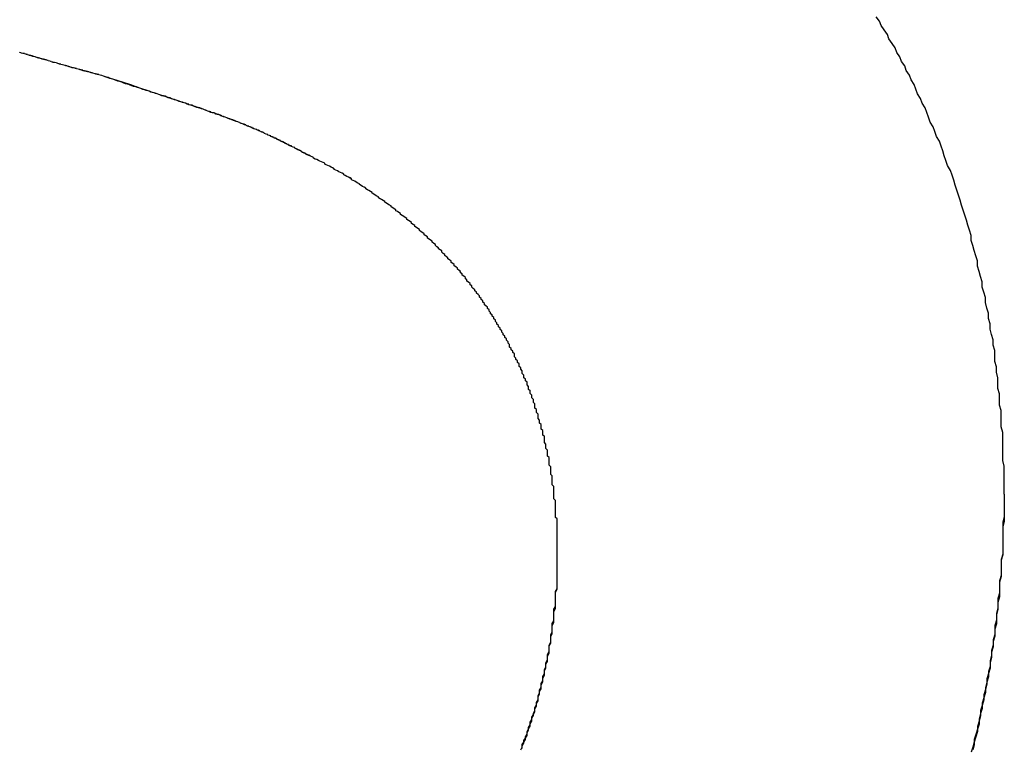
# Model space of a CAD drawing. Extents: x 1107 to 4046, y 937 to 3355.
# Tile 770 of 861: x 3052.743 to 3053.366, y 1749.826 to 1750.286. Entities that reach past the tile are written whole.
import ezdxf

# ---------------------------------------------------------------- set-up
doc = ezdxf.new("R2010")
doc.units = 0
doc.layers.add('KF_VIDA_L___C_LEFT', color=7, linetype='CONTINUOUS')

# ---------------------------------------------------------------- blocks, each defined once
blk = doc.blocks.new('KF_VIDA_L___C_LEFT')
at = {"layer": 'KF_VIDA_L___C_LEFT'}
for points in [[(164.062, 60.7726, 0), (164.062, 60.7762, 0), (164.062, 60.7798, 0), (164.062, 60.7833, 0), (164.062, 60.7869, 0), (164.062, 60.7905, 0), (164.061, 60.794, 0), (164.061, 60.7976, 0), (164.061, 60.8011, 0), (164.061, 60.8046, 0), (164.061, 60.8081, 0), (164.061, 60.8117, 0), (164.06, 60.8152, 0), (164.06, 60.8187, 0), (164.06, 60.8222, 0), (164.06, 60.8257, 0), (164.059, 60.8291, 0), (164.059, 60.8326, 0), (164.059, 60.8361, 0), (164.058, 60.8396, 0), (164.058, 60.843, 0), (164.058, 60.8464, 0), (164.057, 60.8499, 0), (164.057, 60.8533, 0), (164.056, 60.8567, 0), (164.056, 60.8602, 0), (164.056, 60.8636, 0), (164.055, 60.867, 0), (164.055, 60.8704, 0), (164.054, 60.8737, 0), (164.053, 60.8771, 0), (164.053, 60.8805, 0), (164.052, 60.8838, 0), (164.052, 60.8872, 0), (164.051, 60.8905, 0), (164.05, 60.8939, 0), (164.05, 60.8972, 0), (164.049, 60.9005, 0), (164.048, 60.9038, 0), (164.048, 60.9071, 0), (164.047, 60.9104, 0), (164.046, 60.9137, 0), (164.045, 60.917, 0), (164.045, 60.9203, 0), (164.044, 60.9235, 0), (164.043, 60.9268, 0), (164.042, 60.93, 0), (164.041, 60.9332, 0), (164.041, 60.9365, 0), (164.04, 60.9397, 0), (164.039, 60.9429, 0), (164.038, 60.9461, 0), (164.037, 60.9493, 0), (164.036, 60.9525, 0), (164.035, 60.9557, 0), (164.034, 60.9588, 0), (164.033, 60.962, 0), (164.032, 60.9651, 0), (164.031, 60.9683, 0), (164.03, 60.9714, 0), (164.029, 60.9745, 0), (164.028, 60.9776, 0), (164.026, 60.9807, 0), (164.025, 60.9838, 0), (164.024, 60.9869, 0), (164.023, 60.99, 0), (164.022, 60.993, 0), (164.021, 60.9961, 0), (164.019, 60.9991, 0), (164.018, 61.0022, 0), (164.017, 61.0052, 0), (164.015, 61.0082, 0), (164.014, 61.0112, 0), (164.013, 61.0142, 0), (164.012, 61.0172, 0), (164.01, 61.0202, 0), (164.009, 61.0232, 0), (164.007, 61.0261, 0), (164.006, 61.0291, 0), (164.005, 61.032, 0), (164.003, 61.0349, 0), (164.002, 61.0379, 0), (164, 61.0408, 0), (163.999, 61.0437, 0), (163.997, 61.0466, 0), (163.996, 61.0495, 0), (163.994, 61.0523, 0), (163.993, 61.0552, 0), (163.991, 61.058, 0), (163.989, 61.0609, 0), (163.988, 61.0637, 0), (163.986, 61.0665, 0), (163.984, 61.0693, 0), (163.983, 61.0721, 0), (163.981, 61.0749, 0)], [(164.062, 60.7726, 0), (164.062, 60.7762, 0), (164.062, 60.7798, 0), (164.062, 60.7833, 0), (164.062, 60.7869, 0), (164.062, 60.7905, 0), (164.061, 60.794, 0), (164.061, 60.7976, 0), (164.061, 60.8011, 0), (164.061, 60.8046, 0), (164.061, 60.8081, 0), (164.061, 60.8117, 0), (164.06, 60.8152, 0), (164.06, 60.8187, 0), (164.06, 60.8222, 0), (164.06, 60.8257, 0), (164.059, 60.8291, 0), (164.059, 60.8326, 0), (164.059, 60.8361, 0), (164.058, 60.8396, 0), (164.058, 60.843, 0), (164.058, 60.8464, 0), (164.057, 60.8499, 0), (164.057, 60.8533, 0), (164.056, 60.8567, 0), (164.056, 60.8602, 0), (164.056, 60.8636, 0), (164.055, 60.867, 0), (164.055, 60.8703, 0), (164.054, 60.8737, 0), (164.053, 60.8771, 0), (164.053, 60.8805, 0), (164.052, 60.8838, 0), (164.052, 60.8872, 0), (164.051, 60.8905, 0), (164.05, 60.8939, 0), (164.05, 60.8972, 0), (164.049, 60.9005, 0), (164.048, 60.9038, 0), (164.048, 60.9071, 0), (164.047, 60.9104, 0), (164.046, 60.9137, 0), (164.045, 60.917, 0), (164.045, 60.9203, 0), (164.044, 60.9235, 0), (164.043, 60.9268, 0), (164.042, 60.93, 0), (164.041, 60.9332, 0), (164.041, 60.9365, 0), (164.04, 60.9397, 0), (164.039, 60.9429, 0), (164.038, 60.9461, 0), (164.037, 60.9493, 0), (164.036, 60.9525, 0), (164.035, 60.9556, 0), (164.034, 60.9588, 0), (164.033, 60.962, 0), (164.032, 60.9651, 0), (164.031, 60.9683, 0), (164.03, 60.9714, 0), (164.029, 60.9745, 0), (164.028, 60.9776, 0), (164.026, 60.9807, 0), (164.025, 60.9838, 0), (164.024, 60.9869, 0), (164.023, 60.99, 0), (164.022, 60.993, 0), (164.021, 60.9961, 0), (164.019, 60.9991, 0), (164.018, 61.0022, 0), (164.017, 61.0052, 0), (164.015, 61.0082, 0), (164.014, 61.0112, 0), (164.013, 61.0142, 0), (164.012, 61.0172, 0), (164.01, 61.0202, 0), (164.009, 61.0232, 0), (164.007, 61.0261, 0), (164.006, 61.0291, 0), (164.005, 61.032, 0), (164.003, 61.0349, 0), (164.002, 61.0379, 0), (164, 61.0408, 0), (163.999, 61.0437, 0), (163.997, 61.0466, 0), (163.996, 61.0494, 0), (163.994, 61.0523, 0), (163.993, 61.0552, 0), (163.991, 61.058, 0), (163.989, 61.0609, 0), (163.988, 61.0637, 0), (163.986, 61.0665, 0), (163.984, 61.0693, 0), (163.983, 61.0721, 0), (163.981, 61.0749, 0)], [(163.491, 61.0377, 0), (163.49, 61.0378, 0), (163.49, 61.0379, 0), (163.489, 61.0381, 0), (163.489, 61.0382, 0), (163.488, 61.0383, 0), (163.488, 61.0385, 0), (163.487, 61.0386, 0), (163.487, 61.0387, 0), (163.486, 61.0389, 0), (163.486, 61.039, 0), (163.485, 61.0392, 0), (163.485, 61.0393, 0), (163.484, 61.0394, 0), (163.484, 61.0396, 0), (163.483, 61.0397, 0), (163.483, 61.0399, 0), (163.482, 61.04, 0), (163.482, 61.0402, 0), (163.481, 61.0403, 0), (163.48, 61.0404, 0), (163.48, 61.0406, 0), (163.479, 61.0407, 0), (163.479, 61.0409, 0), (163.478, 61.041, 0), (163.478, 61.0412, 0), (163.477, 61.0413, 0), (163.477, 61.0415, 0), (163.476, 61.0416, 0), (163.476, 61.0417, 0), (163.475, 61.0419, 0), (163.475, 61.042, 0), (163.474, 61.0422, 0), (163.474, 61.0423, 0), (163.473, 61.0425, 0), (163.472, 61.0426, 0), (163.472, 61.0428, 0), (163.471, 61.0429, 0), (163.471, 61.0431, 0), (163.47, 61.0432, 0), (163.47, 61.0434, 0), (163.469, 61.0435, 0), (163.469, 61.0437, 0), (163.468, 61.0439, 0), (163.468, 61.044, 0), (163.467, 61.0442, 0), (163.467, 61.0443, 0), (163.466, 61.0445, 0), (163.465, 61.0446, 0), (163.465, 61.0448, 0), (163.464, 61.0449, 0), (163.464, 61.0451, 0), (163.463, 61.0453, 0), (163.463, 61.0454, 0), (163.462, 61.0456, 0), (163.462, 61.0457, 0), (163.461, 61.0459, 0), (163.46, 61.046, 0), (163.46, 61.0462, 0), (163.459, 61.0464, 0), (163.459, 61.0465, 0), (163.458, 61.0467, 0), (163.458, 61.0468, 0), (163.457, 61.047, 0), (163.457, 61.0472, 0), (163.456, 61.0473, 0), (163.455, 61.0475, 0), (163.455, 61.0477, 0), (163.454, 61.0478, 0), (163.454, 61.048, 0), (163.453, 61.0482, 0), (163.453, 61.0483, 0), (163.452, 61.0485, 0), (163.451, 61.0486, 0), (163.451, 61.0488, 0), (163.45, 61.049, 0), (163.45, 61.0491, 0), (163.449, 61.0493, 0), (163.449, 61.0495, 0), (163.448, 61.0497, 0), (163.447, 61.0498, 0), (163.447, 61.05, 0), (163.446, 61.0502, 0), (163.446, 61.0503, 0), (163.445, 61.0505, 0), (163.444, 61.0507, 0), (163.444, 61.0508, 0), (163.443, 61.051, 0), (163.443, 61.0512, 0), (163.442, 61.0514, 0), (163.442, 61.0515, 0), (163.441, 61.0517, 0), (163.44, 61.0519, 0), (163.44, 61.0521, 0), (163.439, 61.0522, 0), (163.439, 61.0524, 0)], [(163.491, 61.0377, 0), (163.49, 61.0378, 0), (163.49, 61.0379, 0), (163.489, 61.0381, 0), (163.489, 61.0382, 0), (163.488, 61.0384, 0), (163.488, 61.0385, 0), (163.487, 61.0386, 0), (163.487, 61.0388, 0), (163.486, 61.0389, 0), (163.485, 61.0391, 0), (163.485, 61.0392, 0), (163.484, 61.0394, 0), (163.484, 61.0395, 0), (163.483, 61.0397, 0), (163.483, 61.0398, 0), (163.482, 61.0399, 0), (163.482, 61.0401, 0), (163.481, 61.0402, 0), (163.481, 61.0404, 0), (163.48, 61.0405, 0), (163.48, 61.0407, 0), (163.479, 61.0408, 0), (163.479, 61.041, 0), (163.478, 61.0411, 0), (163.477, 61.0413, 0), (163.477, 61.0414, 0), (163.476, 61.0416, 0), (163.476, 61.0417, 0), (163.475, 61.0419, 0), (163.475, 61.042, 0), (163.474, 61.0422, 0), (163.474, 61.0423, 0), (163.473, 61.0425, 0), (163.473, 61.0426, 0), (163.472, 61.0428, 0), (163.471, 61.0429, 0), (163.471, 61.0431, 0), (163.47, 61.0432, 0), (163.47, 61.0434, 0), (163.469, 61.0435, 0), (163.469, 61.0437, 0), (163.468, 61.0438, 0), (163.468, 61.044, 0), (163.467, 61.0442, 0), (163.467, 61.0443, 0), (163.466, 61.0445, 0), (163.465, 61.0446, 0), (163.465, 61.0448, 0), (163.464, 61.0449, 0), (163.464, 61.0451, 0), (163.463, 61.0452, 0), (163.463, 61.0454, 0), (163.462, 61.0456, 0), (163.462, 61.0457, 0), (163.461, 61.0459, 0), (163.461, 61.046, 0), (163.46, 61.0462, 0), (163.459, 61.0463, 0), (163.459, 61.0465, 0), (163.458, 61.0467, 0), (163.458, 61.0468, 0), (163.457, 61.047, 0), (163.457, 61.0471, 0), (163.456, 61.0473, 0), (163.456, 61.0475, 0), (163.455, 61.0476, 0), (163.454, 61.0478, 0), (163.454, 61.0479, 0), (163.453, 61.0481, 0), (163.453, 61.0483, 0), (163.452, 61.0484, 0), (163.452, 61.0486, 0), (163.451, 61.0488, 0), (163.45, 61.0489, 0), (163.45, 61.0491, 0), (163.449, 61.0492, 0), (163.449, 61.0494, 0), (163.448, 61.0496, 0), (163.448, 61.0497, 0), (163.447, 61.0499, 0), (163.447, 61.0501, 0), (163.446, 61.0502, 0), (163.445, 61.0504, 0), (163.445, 61.0506, 0), (163.444, 61.0507, 0), (163.444, 61.0509, 0), (163.443, 61.0511, 0), (163.443, 61.0512, 0), (163.442, 61.0514, 0), (163.441, 61.0516, 0), (163.441, 61.0517, 0), (163.44, 61.0519, 0), (163.44, 61.0521, 0), (163.439, 61.0522, 0), (163.439, 61.0524, 0)], [(163.625, 60.9857, 0), (163.624, 60.9862, 0), (163.623, 60.9866, 0), (163.622, 60.9871, 0), (163.621, 60.9875, 0), (163.62, 60.9879, 0), (163.62, 60.9884, 0), (163.619, 60.9888, 0), (163.618, 60.9892, 0), (163.617, 60.9896, 0), (163.617, 60.99, 0), (163.616, 60.9904, 0), (163.615, 60.9908, 0), (163.614, 60.9912, 0), (163.613, 60.9916, 0), (163.613, 60.992, 0), (163.612, 60.9923, 0), (163.611, 60.9927, 0), (163.611, 60.9931, 0), (163.61, 60.9934, 0), (163.609, 60.9938, 0), (163.608, 60.9942, 0), (163.608, 60.9945, 0), (163.607, 60.9949, 0), (163.606, 60.9952, 0), (163.606, 60.9956, 0), (163.605, 60.9959, 0), (163.604, 60.9962, 0), (163.604, 60.9966, 0), (163.603, 60.9969, 0), (163.602, 60.9972, 0), (163.602, 60.9975, 0), (163.601, 60.9979, 0), (163.6, 60.9982, 0), (163.6, 60.9985, 0), (163.599, 60.9988, 0), (163.598, 60.9991, 0), (163.598, 60.9994, 0), (163.597, 60.9997, 0), (163.596, 61, 0), (163.596, 61.0003, 0), (163.595, 61.0006, 0), (163.594, 61.0009, 0), (163.594, 61.0012, 0), (163.593, 61.0015, 0), (163.592, 61.0018, 0), (163.592, 61.0021, 0), (163.591, 61.0024, 0), (163.59, 61.0027, 0), (163.59, 61.0029, 0), (163.589, 61.0032, 0), (163.589, 61.0035, 0), (163.588, 61.0038, 0), (163.587, 61.004, 0), (163.587, 61.0043, 0), (163.586, 61.0046, 0), (163.585, 61.0049, 0), (163.585, 61.0051, 0), (163.584, 61.0054, 0), (163.583, 61.0057, 0), (163.583, 61.0059, 0), (163.582, 61.0062, 0), (163.581, 61.0065, 0), (163.581, 61.0067, 0), (163.58, 61.007, 0), (163.579, 61.0073, 0), (163.579, 61.0075, 0), (163.578, 61.0078, 0), (163.578, 61.008, 0), (163.577, 61.0083, 0), (163.576, 61.0086, 0), (163.576, 61.0088, 0), (163.575, 61.0091, 0), (163.574, 61.0094, 0), (163.573, 61.0096, 0), (163.573, 61.0099, 0), (163.572, 61.0101, 0), (163.571, 61.0104, 0), (163.571, 61.0107, 0), (163.57, 61.0109, 0), (163.569, 61.0112, 0), (163.569, 61.0114, 0), (163.568, 61.0117, 0), (163.567, 61.012, 0), (163.566, 61.0122, 0), (163.566, 61.0125, 0), (163.565, 61.0128, 0), (163.564, 61.013, 0), (163.563, 61.0133, 0), (163.563, 61.0136, 0), (163.562, 61.0138, 0), (163.561, 61.0141, 0), (163.56, 61.0144, 0), (163.56, 61.0146, 0), (163.559, 61.0149, 0), (163.558, 61.0152, 0), (163.557, 61.0155, 0), (163.557, 61.0157, 0), (163.556, 61.016, 0), (163.555, 61.0163, 0), (163.554, 61.0166, 0), (163.553, 61.0169, 0), (163.552, 61.0172, 0), (163.552, 61.0174, 0), (163.551, 61.0177, 0), (163.55, 61.018, 0), (163.549, 61.0183, 0), (163.548, 61.0186, 0), (163.547, 61.0189, 0), (163.546, 61.0192, 0), (163.546, 61.0195, 0), (163.545, 61.0198, 0), (163.544, 61.0201, 0), (163.543, 61.0204, 0), (163.542, 61.0207, 0), (163.541, 61.021, 0), (163.54, 61.0213, 0), (163.539, 61.0216, 0), (163.538, 61.022, 0), (163.537, 61.0223, 0), (163.536, 61.0226, 0), (163.535, 61.0229, 0), (163.534, 61.0233, 0), (163.533, 61.0236, 0), (163.532, 61.0239, 0), (163.531, 61.0243, 0), (163.53, 61.0246, 0), (163.529, 61.0249, 0), (163.528, 61.0253, 0), (163.527, 61.0256, 0), (163.526, 61.026, 0), (163.525, 61.0263, 0), (163.524, 61.0267, 0), (163.523, 61.027, 0), (163.522, 61.0274, 0), (163.521, 61.0278, 0), (163.519, 61.0281, 0), (163.518, 61.0285, 0), (163.517, 61.0289, 0), (163.516, 61.0293, 0), (163.515, 61.0297, 0), (163.514, 61.03, 0), (163.513, 61.0304, 0), (163.511, 61.0308, 0), (163.51, 61.0312, 0), (163.509, 61.0316, 0), (163.508, 61.032, 0), (163.506, 61.0324, 0), (163.505, 61.0329, 0), (163.504, 61.0333, 0), (163.503, 61.0337, 0), (163.501, 61.0341, 0), (163.5, 61.0345, 0), (163.499, 61.035, 0), (163.498, 61.0354, 0), (163.496, 61.0358, 0), (163.495, 61.0363, 0), (163.494, 61.0367, 0), (163.492, 61.0372, 0), (163.491, 61.0377, 0)], [(163.625, 60.9857, 0), (163.624, 60.9862, 0), (163.623, 60.9867, 0), (163.622, 60.9872, 0), (163.621, 60.9877, 0), (163.62, 60.9881, 0), (163.619, 60.9886, 0), (163.618, 60.989, 0), (163.617, 60.9895, 0), (163.617, 60.9899, 0), (163.616, 60.9903, 0), (163.615, 60.9907, 0), (163.614, 60.9912, 0), (163.613, 60.9916, 0), (163.613, 60.992, 0), (163.612, 60.9924, 0), (163.611, 60.9928, 0), (163.61, 60.9931, 0), (163.609, 60.9935, 0), (163.609, 60.9939, 0), (163.608, 60.9943, 0), (163.607, 60.9946, 0), (163.607, 60.995, 0), (163.606, 60.9954, 0), (163.605, 60.9957, 0), (163.604, 60.9961, 0), (163.604, 60.9964, 0), (163.603, 60.9967, 0), (163.602, 60.9971, 0), (163.602, 60.9974, 0), (163.601, 60.9977, 0), (163.6, 60.9981, 0), (163.6, 60.9984, 0), (163.599, 60.9987, 0), (163.598, 60.999, 0), (163.598, 60.9993, 0), (163.597, 60.9997, 0), (163.596, 61, 0), (163.596, 61.0003, 0), (163.595, 61.0006, 0), (163.594, 61.0009, 0), (163.594, 61.0012, 0), (163.593, 61.0015, 0), (163.593, 61.0018, 0), (163.592, 61.0021, 0), (163.591, 61.0024, 0), (163.591, 61.0027, 0), (163.59, 61.003, 0), (163.589, 61.0033, 0), (163.589, 61.0035, 0), (163.588, 61.0038, 0), (163.587, 61.0041, 0), (163.586, 61.0044, 0), (163.586, 61.0047, 0), (163.585, 61.005, 0), (163.584, 61.0053, 0), (163.584, 61.0056, 0), (163.583, 61.0059, 0), (163.582, 61.0062, 0), (163.582, 61.0065, 0), (163.581, 61.0068, 0), (163.58, 61.0071, 0), (163.579, 61.0074, 0), (163.578, 61.0077, 0), (163.578, 61.008, 0), (163.577, 61.0083, 0), (163.576, 61.0086, 0), (163.575, 61.0089, 0), (163.574, 61.0092, 0), (163.574, 61.0096, 0), (163.573, 61.0099, 0), (163.572, 61.0102, 0), (163.571, 61.0105, 0), (163.57, 61.0108, 0), (163.569, 61.0112, 0), (163.568, 61.0115, 0), (163.567, 61.0119, 0), (163.567, 61.0122, 0), (163.566, 61.0125, 0), (163.565, 61.0129, 0), (163.564, 61.0132, 0), (163.563, 61.0136, 0), (163.562, 61.014, 0), (163.56, 61.0143, 0), (163.559, 61.0147, 0), (163.558, 61.0151, 0), (163.557, 61.0155, 0), (163.556, 61.0159, 0), (163.555, 61.0163, 0), (163.554, 61.0167, 0), (163.553, 61.0171, 0), (163.551, 61.0175, 0), (163.55, 61.0179, 0), (163.549, 61.0183, 0), (163.548, 61.0188, 0), (163.546, 61.0192, 0), (163.545, 61.0196, 0), (163.544, 61.0201, 0), (163.542, 61.0205, 0), (163.541, 61.021, 0), (163.54, 61.0215, 0), (163.538, 61.022, 0), (163.537, 61.0225, 0), (163.535, 61.023, 0), (163.534, 61.0235, 0), (163.532, 61.024, 0), (163.531, 61.0245, 0), (163.529, 61.025, 0), (163.527, 61.0256, 0), (163.526, 61.0261, 0), (163.524, 61.0267, 0), (163.522, 61.0272, 0), (163.521, 61.0278, 0), (163.519, 61.0284, 0), (163.517, 61.029, 0), (163.515, 61.0296, 0), (163.513, 61.0302, 0), (163.512, 61.0308, 0), (163.51, 61.0315, 0), (163.508, 61.0321, 0), (163.506, 61.0328, 0), (163.504, 61.0334, 0), (163.502, 61.0341, 0), (163.5, 61.0348, 0), (163.497, 61.0355, 0), (163.495, 61.0362, 0), (163.493, 61.0369, 0), (163.491, 61.0377, 0)], [(163.779, 60.7345, 0), (163.779, 60.7355, 0), (163.779, 60.7365, 0), (163.779, 60.7375, 0), (163.779, 60.7384, 0), (163.779, 60.7394, 0), (163.779, 60.7404, 0), (163.779, 60.7414, 0), (163.779, 60.7424, 0), (163.779, 60.7433, 0), (163.779, 60.7443, 0), (163.779, 60.7453, 0), (163.779, 60.7463, 0), (163.779, 60.7473, 0), (163.779, 60.7482, 0), (163.779, 60.7492, 0), (163.779, 60.7502, 0), (163.779, 60.7512, 0), (163.779, 60.7522, 0), (163.779, 60.7531, 0), (163.779, 60.7541, 0), (163.779, 60.7551, 0), (163.779, 60.7561, 0), (163.779, 60.757, 0), (163.778, 60.758, 0), (163.778, 60.759, 0), (163.778, 60.76, 0), (163.778, 60.761, 0), (163.778, 60.7619, 0), (163.778, 60.7629, 0), (163.778, 60.7639, 0), (163.778, 60.7649, 0), (163.778, 60.7658, 0), (163.778, 60.7668, 0), (163.778, 60.7678, 0), (163.778, 60.7687, 0), (163.777, 60.7697, 0), (163.777, 60.7707, 0), (163.777, 60.7717, 0), (163.777, 60.7726, 0), (163.777, 60.7736, 0), (163.777, 60.7746, 0), (163.777, 60.7755, 0), (163.777, 60.7765, 0), (163.777, 60.7775, 0), (163.776, 60.7785, 0), (163.776, 60.7794, 0), (163.776, 60.7804, 0), (163.776, 60.7814, 0), (163.776, 60.7823, 0), (163.776, 60.7833, 0), (163.776, 60.7843, 0), (163.775, 60.7852, 0), (163.775, 60.7862, 0), (163.775, 60.7872, 0), (163.775, 60.7881, 0), (163.775, 60.7891, 0), (163.775, 60.79, 0), (163.774, 60.791, 0), (163.774, 60.792, 0), (163.774, 60.7929, 0), (163.774, 60.7939, 0), (163.774, 60.7949, 0), (163.774, 60.7958, 0), (163.773, 60.7968, 0), (163.773, 60.7977, 0), (163.773, 60.7987, 0), (163.773, 60.7997, 0), (163.773, 60.8006, 0), (163.772, 60.8016, 0), (163.772, 60.8025, 0), (163.772, 60.8035, 0), (163.772, 60.8044, 0), (163.771, 60.8054, 0), (163.771, 60.8063, 0), (163.771, 60.8073, 0), (163.771, 60.8082, 0), (163.771, 60.8092, 0), (163.77, 60.8102, 0), (163.77, 60.8111, 0), (163.77, 60.8121, 0), (163.77, 60.813, 0), (163.769, 60.8139, 0), (163.769, 60.8149, 0), (163.769, 60.8158, 0), (163.769, 60.8168, 0), (163.768, 60.8177, 0), (163.768, 60.8187, 0), (163.768, 60.8196, 0), (163.767, 60.8206, 0), (163.767, 60.8215, 0), (163.767, 60.8224, 0), (163.767, 60.8234, 0), (163.766, 60.8243, 0), (163.766, 60.8252, 0), (163.766, 60.8262, 0), (163.765, 60.8271, 0), (163.765, 60.828, 0), (163.765, 60.8289, 0), (163.765, 60.8299, 0), (163.764, 60.8308, 0), (163.764, 60.8317, 0), (163.764, 60.8326, 0), (163.763, 60.8336, 0), (163.763, 60.8345, 0), (163.763, 60.8354, 0), (163.762, 60.8363, 0), (163.762, 60.8372, 0), (163.762, 60.8381, 0), (163.761, 60.8391, 0), (163.761, 60.84, 0), (163.761, 60.8409, 0), (163.76, 60.8418, 0), (163.76, 60.8427, 0), (163.76, 60.8436, 0), (163.759, 60.8445, 0), (163.759, 60.8454, 0), (163.758, 60.8463, 0), (163.758, 60.8472, 0), (163.758, 60.8481, 0), (163.757, 60.849, 0), (163.757, 60.8499, 0), (163.757, 60.8508, 0), (163.756, 60.8517, 0), (163.756, 60.8526, 0), (163.755, 60.8534, 0), (163.755, 60.8543, 0), (163.755, 60.8552, 0), (163.754, 60.8561, 0), (163.754, 60.857, 0), (163.753, 60.8579, 0), (163.753, 60.8588, 0), (163.752, 60.8596, 0), (163.752, 60.8605, 0), (163.752, 60.8614, 0), (163.751, 60.8623, 0), (163.751, 60.8631, 0), (163.75, 60.864, 0), (163.75, 60.8649, 0), (163.749, 60.8657, 0), (163.749, 60.8666, 0), (163.749, 60.8675, 0), (163.748, 60.8683, 0), (163.748, 60.8692, 0), (163.747, 60.8701, 0), (163.747, 60.8709, 0), (163.746, 60.8718, 0), (163.746, 60.8726, 0), (163.745, 60.8735, 0), (163.745, 60.8743, 0), (163.744, 60.8752, 0), (163.744, 60.876, 0), (163.743, 60.8769, 0), (163.743, 60.8777, 0), (163.742, 60.8786, 0), (163.742, 60.8794, 0), (163.741, 60.8803, 0), (163.741, 60.8811, 0), (163.74, 60.8819, 0), (163.74, 60.8828, 0), (163.739, 60.8836, 0), (163.739, 60.8844, 0), (163.738, 60.8853, 0), (163.738, 60.8861, 0), (163.737, 60.8869, 0), (163.737, 60.8877, 0), (163.736, 60.8886, 0), (163.736, 60.8894, 0), (163.735, 60.8902, 0), (163.735, 60.891, 0), (163.734, 60.8918, 0), (163.733, 60.8926, 0), (163.733, 60.8934, 0), (163.732, 60.8942, 0), (163.732, 60.895, 0), (163.731, 60.8958, 0), (163.731, 60.8966, 0), (163.73, 60.8974, 0), (163.73, 60.8982, 0), (163.729, 60.899, 0), (163.728, 60.8998, 0), (163.728, 60.9006, 0), (163.727, 60.9014, 0), (163.727, 60.9021, 0), (163.726, 60.9029, 0), (163.725, 60.9037, 0), (163.725, 60.9045, 0), (163.724, 60.9052, 0), (163.724, 60.906, 0), (163.723, 60.9068, 0), (163.722, 60.9075, 0), (163.722, 60.9083, 0), (163.721, 60.909, 0), (163.721, 60.9098, 0), (163.72, 60.9106, 0), (163.719, 60.9113, 0), (163.719, 60.9121, 0), (163.718, 60.9128, 0), (163.718, 60.9135, 0), (163.717, 60.9143, 0), (163.716, 60.915, 0), (163.716, 60.9158, 0), (163.715, 60.9165, 0), (163.714, 60.9172, 0), (163.714, 60.918, 0), (163.713, 60.9187, 0), (163.712, 60.9194, 0), (163.712, 60.9201, 0), (163.711, 60.9209, 0), (163.71, 60.9216, 0), (163.71, 60.9223, 0), (163.709, 60.923, 0), (163.708, 60.9237, 0), (163.708, 60.9244, 0), (163.707, 60.9251, 0), (163.706, 60.9258, 0), (163.706, 60.9266, 0), (163.705, 60.9273, 0), (163.704, 60.9279, 0), (163.704, 60.9286, 0), (163.703, 60.9293, 0), (163.702, 60.93, 0), (163.702, 60.9307, 0), (163.701, 60.9314, 0), (163.7, 60.9321, 0), (163.7, 60.9328, 0), (163.699, 60.9334, 0), (163.698, 60.9341, 0), (163.697, 60.9348, 0), (163.697, 60.9355, 0), (163.696, 60.9361, 0), (163.695, 60.9368, 0), (163.695, 60.9375, 0), (163.694, 60.9381, 0), (163.693, 60.9388, 0), (163.692, 60.9395, 0), (163.692, 60.9401, 0), (163.691, 60.9408, 0), (163.69, 60.9414, 0), (163.689, 60.9421, 0), (163.689, 60.9427, 0), (163.688, 60.9434, 0), (163.687, 60.944, 0), (163.687, 60.9446, 0), (163.686, 60.9453, 0), (163.685, 60.9459, 0), (163.684, 60.9465, 0), (163.684, 60.9472, 0), (163.683, 60.9478, 0), (163.682, 60.9484, 0), (163.681, 60.949, 0), (163.68, 60.9496, 0), (163.68, 60.9503, 0), (163.679, 60.9509, 0), (163.678, 60.9515, 0), (163.677, 60.9521, 0), (163.677, 60.9527, 0), (163.676, 60.9533, 0), (163.675, 60.9539, 0), (163.674, 60.9545, 0), (163.674, 60.9551, 0), (163.673, 60.9557, 0), (163.672, 60.9563, 0), (163.671, 60.9569, 0), (163.67, 60.9574, 0), (163.67, 60.958, 0), (163.669, 60.9586, 0), (163.668, 60.9592, 0), (163.667, 60.9597, 0), (163.666, 60.9603, 0), (163.666, 60.9609, 0), (163.665, 60.9614, 0), (163.664, 60.962, 0), (163.663, 60.9626, 0), (163.662, 60.9631, 0), (163.662, 60.9637, 0), (163.661, 60.9642, 0), (163.66, 60.9648, 0), (163.659, 60.9653, 0), (163.658, 60.9659, 0), (163.658, 60.9664, 0), (163.657, 60.967, 0), (163.656, 60.9675, 0), (163.655, 60.968, 0), (163.654, 60.9686, 0), (163.654, 60.9691, 0), (163.653, 60.9696, 0), (163.652, 60.9702, 0), (163.651, 60.9707, 0), (163.65, 60.9712, 0), (163.649, 60.9717, 0), (163.649, 60.9722, 0), (163.648, 60.9728, 0), (163.647, 60.9733, 0), (163.646, 60.9738, 0), (163.645, 60.9743, 0), (163.644, 60.9748, 0), (163.644, 60.9753, 0), (163.643, 60.9758, 0), (163.642, 60.9763, 0), (163.641, 60.9768, 0), (163.64, 60.9773, 0), (163.639, 60.9778, 0), (163.638, 60.9782, 0), (163.638, 60.9787, 0), (163.637, 60.9792, 0), (163.636, 60.9797, 0), (163.635, 60.9802, 0), (163.634, 60.9806, 0), (163.633, 60.9811, 0), (163.632, 60.9816, 0), (163.632, 60.9821, 0), (163.631, 60.9825, 0), (163.63, 60.983, 0), (163.629, 60.9835, 0), (163.628, 60.9839, 0), (163.627, 60.9844, 0), (163.626, 60.9848, 0), (163.625, 60.9853, 0), (163.625, 60.9857, 0)], [(163.779, 60.7345, 0), (163.779, 60.7355, 0), (163.779, 60.7365, 0), (163.779, 60.7375, 0), (163.779, 60.7384, 0), (163.779, 60.7394, 0), (163.779, 60.7404, 0), (163.779, 60.7414, 0), (163.779, 60.7424, 0), (163.779, 60.7433, 0), (163.779, 60.7443, 0), (163.779, 60.7453, 0), (163.779, 60.7463, 0), (163.779, 60.7473, 0), (163.779, 60.7482, 0), (163.779, 60.7492, 0), (163.779, 60.7502, 0), (163.779, 60.7512, 0), (163.779, 60.7522, 0), (163.779, 60.7531, 0), (163.779, 60.7541, 0), (163.779, 60.7551, 0), (163.779, 60.7561, 0), (163.779, 60.7571, 0), (163.778, 60.758, 0), (163.778, 60.759, 0), (163.778, 60.76, 0), (163.778, 60.761, 0), (163.778, 60.7619, 0), (163.778, 60.7629, 0), (163.778, 60.7639, 0), (163.778, 60.7649, 0), (163.778, 60.7658, 0), (163.778, 60.7668, 0), (163.778, 60.7678, 0), (163.778, 60.7687, 0), (163.777, 60.7697, 0), (163.777, 60.7707, 0), (163.777, 60.7717, 0), (163.777, 60.7726, 0), (163.777, 60.7736, 0), (163.777, 60.7746, 0), (163.777, 60.7755, 0), (163.777, 60.7765, 0), (163.777, 60.7775, 0), (163.776, 60.7785, 0), (163.776, 60.7794, 0), (163.776, 60.7804, 0), (163.776, 60.7814, 0), (163.776, 60.7823, 0), (163.776, 60.7833, 0), (163.776, 60.7843, 0), (163.775, 60.7852, 0), (163.775, 60.7862, 0), (163.775, 60.7872, 0), (163.775, 60.7881, 0), (163.775, 60.7891, 0), (163.775, 60.79, 0), (163.774, 60.791, 0), (163.774, 60.792, 0), (163.774, 60.7929, 0), (163.774, 60.7939, 0), (163.774, 60.7949, 0), (163.774, 60.7958, 0), (163.773, 60.7968, 0), (163.773, 60.7977, 0), (163.773, 60.7987, 0), (163.773, 60.7996, 0), (163.773, 60.8006, 0), (163.772, 60.8016, 0), (163.772, 60.8025, 0), (163.772, 60.8035, 0), (163.772, 60.8044, 0), (163.771, 60.8054, 0), (163.771, 60.8063, 0), (163.771, 60.8073, 0), (163.771, 60.8082, 0), (163.771, 60.8092, 0), (163.77, 60.8101, 0), (163.77, 60.8111, 0), (163.77, 60.812, 0), (163.77, 60.813, 0), (163.769, 60.8139, 0), (163.769, 60.8149, 0), (163.769, 60.8158, 0), (163.769, 60.8168, 0), (163.768, 60.8177, 0), (163.768, 60.8187, 0), (163.768, 60.8196, 0), (163.767, 60.8205, 0), (163.767, 60.8215, 0), (163.767, 60.8224, 0), (163.767, 60.8234, 0), (163.766, 60.8243, 0), (163.766, 60.8252, 0), (163.766, 60.8262, 0), (163.765, 60.8271, 0), (163.765, 60.828, 0), (163.765, 60.8289, 0), (163.765, 60.8299, 0), (163.764, 60.8308, 0), (163.764, 60.8317, 0), (163.764, 60.8326, 0), (163.763, 60.8336, 0), (163.763, 60.8345, 0), (163.763, 60.8354, 0), (163.762, 60.8363, 0), (163.762, 60.8372, 0), (163.762, 60.8381, 0), (163.761, 60.839, 0), (163.761, 60.84, 0), (163.761, 60.8409, 0), (163.76, 60.8418, 0), (163.76, 60.8427, 0), (163.76, 60.8436, 0), (163.759, 60.8445, 0), (163.759, 60.8454, 0), (163.758, 60.8463, 0), (163.758, 60.8472, 0), (163.758, 60.8481, 0), (163.757, 60.849, 0), (163.757, 60.8499, 0), (163.757, 60.8508, 0), (163.756, 60.8517, 0), (163.756, 60.8526, 0), (163.755, 60.8534, 0), (163.755, 60.8543, 0), (163.755, 60.8552, 0), (163.754, 60.8561, 0), (163.754, 60.857, 0), (163.753, 60.8579, 0), (163.753, 60.8588, 0), (163.752, 60.8596, 0), (163.752, 60.8605, 0), (163.752, 60.8614, 0), (163.751, 60.8623, 0), (163.751, 60.8631, 0), (163.75, 60.864, 0), (163.75, 60.8649, 0), (163.749, 60.8657, 0), (163.749, 60.8666, 0), (163.749, 60.8675, 0), (163.748, 60.8683, 0), (163.748, 60.8692, 0), (163.747, 60.8701, 0), (163.747, 60.8709, 0), (163.746, 60.8718, 0), (163.746, 60.8726, 0), (163.745, 60.8735, 0), (163.745, 60.8743, 0), (163.744, 60.8752, 0), (163.744, 60.876, 0), (163.743, 60.8769, 0), (163.743, 60.8777, 0), (163.742, 60.8786, 0), (163.742, 60.8794, 0), (163.741, 60.8803, 0), (163.741, 60.8811, 0), (163.74, 60.8819, 0), (163.74, 60.8828, 0), (163.739, 60.8836, 0), (163.739, 60.8844, 0), (163.738, 60.8853, 0), (163.738, 60.8861, 0), (163.737, 60.8869, 0), (163.737, 60.8877, 0), (163.736, 60.8886, 0), (163.736, 60.8894, 0), (163.735, 60.8902, 0), (163.735, 60.891, 0), (163.734, 60.8918, 0), (163.733, 60.8926, 0), (163.733, 60.8934, 0), (163.732, 60.8942, 0), (163.732, 60.895, 0), (163.731, 60.8958, 0), (163.731, 60.8966, 0), (163.73, 60.8974, 0), (163.73, 60.8982, 0), (163.729, 60.899, 0), (163.728, 60.8998, 0), (163.728, 60.9006, 0), (163.727, 60.9014, 0), (163.727, 60.9021, 0), (163.726, 60.9029, 0), (163.725, 60.9037, 0), (163.725, 60.9045, 0), (163.724, 60.9052, 0), (163.724, 60.906, 0), (163.723, 60.9068, 0), (163.722, 60.9075, 0), (163.722, 60.9083, 0), (163.721, 60.909, 0), (163.721, 60.9098, 0), (163.72, 60.9106, 0), (163.719, 60.9113, 0), (163.719, 60.9121, 0), (163.718, 60.9128, 0), (163.718, 60.9136, 0), (163.717, 60.9143, 0), (163.716, 60.915, 0), (163.716, 60.9158, 0), (163.715, 60.9165, 0), (163.714, 60.9172, 0), (163.714, 60.918, 0), (163.713, 60.9187, 0), (163.712, 60.9194, 0), (163.712, 60.9201, 0), (163.711, 60.9209, 0), (163.71, 60.9216, 0), (163.71, 60.9223, 0), (163.709, 60.923, 0), (163.708, 60.9237, 0), (163.708, 60.9244, 0), (163.707, 60.9251, 0), (163.706, 60.9259, 0), (163.706, 60.9266, 0), (163.705, 60.9273, 0), (163.704, 60.928, 0), (163.704, 60.9286, 0), (163.703, 60.9293, 0), (163.702, 60.93, 0), (163.702, 60.9307, 0), (163.701, 60.9314, 0), (163.7, 60.9321, 0), (163.7, 60.9328, 0), (163.699, 60.9335, 0), (163.698, 60.9341, 0), (163.697, 60.9348, 0), (163.697, 60.9355, 0), (163.696, 60.9361, 0), (163.695, 60.9368, 0), (163.695, 60.9375, 0), (163.694, 60.9381, 0), (163.693, 60.9388, 0), (163.692, 60.9395, 0), (163.692, 60.9401, 0), (163.691, 60.9408, 0), (163.69, 60.9414, 0), (163.689, 60.9421, 0), (163.689, 60.9427, 0), (163.688, 60.9434, 0), (163.687, 60.944, 0), (163.687, 60.9446, 0), (163.686, 60.9453, 0), (163.685, 60.9459, 0), (163.684, 60.9465, 0), (163.684, 60.9472, 0), (163.683, 60.9478, 0), (163.682, 60.9484, 0), (163.681, 60.949, 0), (163.68, 60.9497, 0), (163.68, 60.9503, 0), (163.679, 60.9509, 0), (163.678, 60.9515, 0), (163.677, 60.9521, 0), (163.677, 60.9527, 0), (163.676, 60.9533, 0), (163.675, 60.9539, 0), (163.674, 60.9545, 0), (163.674, 60.9551, 0), (163.673, 60.9557, 0), (163.672, 60.9563, 0), (163.671, 60.9569, 0), (163.67, 60.9574, 0), (163.67, 60.958, 0), (163.669, 60.9586, 0), (163.668, 60.9592, 0), (163.667, 60.9597, 0), (163.666, 60.9603, 0), (163.666, 60.9609, 0), (163.665, 60.9614, 0), (163.664, 60.962, 0), (163.663, 60.9626, 0), (163.662, 60.9631, 0), (163.662, 60.9637, 0), (163.661, 60.9642, 0), (163.66, 60.9648, 0), (163.659, 60.9653, 0), (163.658, 60.9659, 0), (163.658, 60.9664, 0), (163.657, 60.967, 0), (163.656, 60.9675, 0), (163.655, 60.968, 0), (163.654, 60.9686, 0), (163.654, 60.9691, 0), (163.653, 60.9696, 0), (163.652, 60.9702, 0), (163.651, 60.9707, 0), (163.65, 60.9712, 0), (163.649, 60.9717, 0), (163.649, 60.9722, 0), (163.648, 60.9727, 0), (163.647, 60.9733, 0), (163.646, 60.9738, 0), (163.645, 60.9743, 0), (163.644, 60.9748, 0), (163.644, 60.9753, 0), (163.643, 60.9758, 0), (163.642, 60.9763, 0), (163.641, 60.9768, 0), (163.64, 60.9773, 0), (163.639, 60.9778, 0), (163.638, 60.9782, 0), (163.638, 60.9787, 0), (163.637, 60.9792, 0), (163.636, 60.9797, 0), (163.635, 60.9802, 0), (163.634, 60.9806, 0), (163.633, 60.9811, 0), (163.632, 60.9816, 0), (163.632, 60.9821, 0), (163.631, 60.9825, 0), (163.63, 60.983, 0), (163.629, 60.9835, 0), (163.628, 60.9839, 0), (163.627, 60.9844, 0), (163.626, 60.9848, 0), (163.625, 60.9853, 0), (163.625, 60.9857, 0)], [(164.062, 60.7726, 0), (164.062, 60.7691, 0), (164.062, 60.7656, 0), (164.062, 60.7621, 0), (164.062, 60.7586, 0), (164.061, 60.7551, 0), (164.061, 60.7516, 0), (164.061, 60.7482, 0), (164.061, 60.7447, 0), (164.061, 60.7412, 0), (164.061, 60.7378, 0), (164.061, 60.7343, 0), (164.06, 60.7308, 0), (164.06, 60.7274, 0), (164.06, 60.7239, 0), (164.06, 60.7205, 0), (164.059, 60.717, 0), (164.059, 60.7136, 0), (164.059, 60.7101, 0), (164.058, 60.7067, 0), (164.058, 60.7033, 0), (164.058, 60.6999, 0), (164.057, 60.6964, 0), (164.057, 60.693, 0), (164.056, 60.6896, 0), (164.056, 60.6862, 0), (164.056, 60.6828, 0), (164.055, 60.6794, 0), (164.055, 60.676, 0), (164.054, 60.6726, 0), (164.054, 60.6692, 0), (164.053, 60.6659, 0), (164.053, 60.6625, 0), (164.052, 60.6591, 0), (164.051, 60.6558, 0), (164.051, 60.6524, 0), (164.05, 60.649, 0), (164.049, 60.6457, 0), (164.049, 60.6424, 0), (164.048, 60.639, 0), (164.047, 60.6357, 0), (164.047, 60.6324, 0), (164.046, 60.629, 0), (164.045, 60.6257, 0), (164.045, 60.6224, 0), (164.044, 60.6191, 0), (164.043, 60.6158, 0), (164.042, 60.6125, 0), (164.041, 60.6093, 0)], [(164.062, 60.7726, 0), (164.062, 60.7691, 0), (164.062, 60.7657, 0), (164.062, 60.7623, 0), (164.062, 60.7588, 0), (164.062, 60.7554, 0), (164.061, 60.752, 0), (164.061, 60.7485, 0), (164.061, 60.7451, 0), (164.061, 60.7417, 0), (164.061, 60.7383, 0), (164.061, 60.7348, 0), (164.06, 60.7314, 0), (164.06, 60.728, 0), (164.06, 60.7246, 0), (164.06, 60.7212, 0), (164.059, 60.7178, 0), (164.059, 60.7144, 0), (164.059, 60.711, 0), (164.059, 60.7076, 0), (164.058, 60.7042, 0), (164.058, 60.7008, 0), (164.057, 60.6974, 0), (164.057, 60.694, 0), (164.057, 60.6906, 0), (164.056, 60.6873, 0), (164.056, 60.6839, 0), (164.055, 60.6805, 0), (164.055, 60.6772, 0), (164.054, 60.6738, 0), (164.054, 60.6704, 0), (164.053, 60.6671, 0), (164.053, 60.6637, 0), (164.052, 60.6604, 0), (164.052, 60.6571, 0), (164.051, 60.6537, 0), (164.05, 60.6504, 0), (164.05, 60.6471, 0), (164.049, 60.6437, 0), (164.048, 60.6404, 0), (164.048, 60.6371, 0), (164.047, 60.6338, 0), (164.046, 60.6305, 0), (164.046, 60.6272, 0), (164.045, 60.6239, 0), (164.044, 60.6206, 0), (164.043, 60.6173, 0), (164.043, 60.6141, 0), (164.042, 60.6108, 0)], [(163.757, 60.6117, 0), (163.757, 60.6134, 0), (163.758, 60.615, 0), (163.758, 60.6167, 0), (163.759, 60.6183, 0), (163.76, 60.62, 0), (163.76, 60.6216, 0), (163.761, 60.6233, 0), (163.761, 60.6249, 0), (163.762, 60.6266, 0), (163.762, 60.6283, 0), (163.763, 60.63, 0), (163.763, 60.6316, 0), (163.764, 60.6333, 0), (163.765, 60.635, 0), (163.765, 60.6367, 0), (163.766, 60.6384, 0), (163.766, 60.6401, 0), (163.767, 60.6418, 0), (163.767, 60.6435, 0), (163.767, 60.6452, 0), (163.768, 60.6469, 0), (163.768, 60.6486, 0), (163.769, 60.6504, 0), (163.769, 60.6521, 0), (163.77, 60.6538, 0), (163.77, 60.6555, 0), (163.77, 60.6573, 0), (163.771, 60.659, 0), (163.771, 60.6608, 0), (163.772, 60.6625, 0), (163.772, 60.6643, 0), (163.772, 60.666, 0), (163.773, 60.6678, 0), (163.773, 60.6695, 0), (163.773, 60.6713, 0), (163.774, 60.673, 0), (163.774, 60.6748, 0), (163.774, 60.6766, 0), (163.775, 60.6783, 0), (163.775, 60.6801, 0), (163.775, 60.6819, 0), (163.775, 60.6837, 0), (163.776, 60.6855, 0), (163.776, 60.6872, 0), (163.776, 60.689, 0), (163.776, 60.6908, 0), (163.777, 60.6926, 0), (163.777, 60.6944, 0), (163.777, 60.6962, 0), (163.777, 60.698, 0), (163.777, 60.6998, 0), (163.778, 60.7016, 0), (163.778, 60.7034, 0), (163.778, 60.7052, 0), (163.778, 60.7071, 0), (163.778, 60.7089, 0), (163.778, 60.7107, 0), (163.779, 60.7125, 0), (163.779, 60.7143, 0), (163.779, 60.7162, 0), (163.779, 60.718, 0), (163.779, 60.7198, 0), (163.779, 60.7216, 0), (163.779, 60.7235, 0), (163.779, 60.7253, 0), (163.779, 60.7271, 0), (163.779, 60.729, 0), (163.779, 60.7308, 0), (163.779, 60.7327, 0), (163.779, 60.7345, 0)], [(163.756, 60.6109, 0), (163.757, 60.6126, 0), (163.757, 60.6142, 0), (163.758, 60.6158, 0), (163.759, 60.6175, 0), (163.759, 60.6191, 0), (163.76, 60.6208, 0), (163.76, 60.6224, 0), (163.761, 60.6241, 0), (163.762, 60.6258, 0), (163.762, 60.6274, 0), (163.763, 60.6291, 0), (163.763, 60.6308, 0), (163.764, 60.6325, 0), (163.764, 60.6341, 0), (163.765, 60.6358, 0), (163.765, 60.6375, 0), (163.766, 60.6392, 0), (163.766, 60.6409, 0), (163.767, 60.6426, 0), (163.767, 60.6443, 0), (163.768, 60.646, 0), (163.768, 60.6477, 0), (163.769, 60.6494, 0), (163.769, 60.6512, 0), (163.769, 60.6529, 0), (163.77, 60.6546, 0), (163.77, 60.6563, 0), (163.771, 60.6581, 0), (163.771, 60.6598, 0), (163.771, 60.6615, 0), (163.772, 60.6633, 0), (163.772, 60.665, 0), (163.773, 60.6667, 0), (163.773, 60.6685, 0), (163.773, 60.6702, 0), (163.774, 60.672, 0), (163.774, 60.6737, 0), (163.774, 60.6755, 0), (163.774, 60.6772, 0), (163.775, 60.679, 0), (163.775, 60.6808, 0), (163.775, 60.6825, 0), (163.776, 60.6843, 0), (163.776, 60.6861, 0), (163.776, 60.6878, 0), (163.776, 60.6896, 0), (163.777, 60.6914, 0), (163.777, 60.6931, 0), (163.777, 60.6949, 0), (163.777, 60.6967, 0), (163.777, 60.6985, 0), (163.778, 60.7003, 0), (163.778, 60.7021, 0), (163.778, 60.7039, 0), (163.778, 60.7056, 0), (163.778, 60.7074, 0), (163.778, 60.7092, 0), (163.778, 60.711, 0), (163.779, 60.7128, 0), (163.779, 60.7146, 0), (163.779, 60.7164, 0), (163.779, 60.7182, 0), (163.779, 60.72, 0), (163.779, 60.7218, 0), (163.779, 60.7236, 0), (163.779, 60.7254, 0), (163.779, 60.7273, 0), (163.779, 60.7291, 0), (163.779, 60.7309, 0), (163.779, 60.7327, 0), (163.779, 60.7345, 0)]]:
    blk.add_polyline3d(points, dxfattribs=at)

msp = doc.modelspace()

# ---------------------------------------------------------------- block references
at = {"layer": 'KF_VIDA_L___C_LEFT'}
msp.add_blockref('KF_VIDA_L___C_LEFT', (2889.30355, 1689.21316), dxfattribs=at)

doc.saveas('drawing.dxf')
